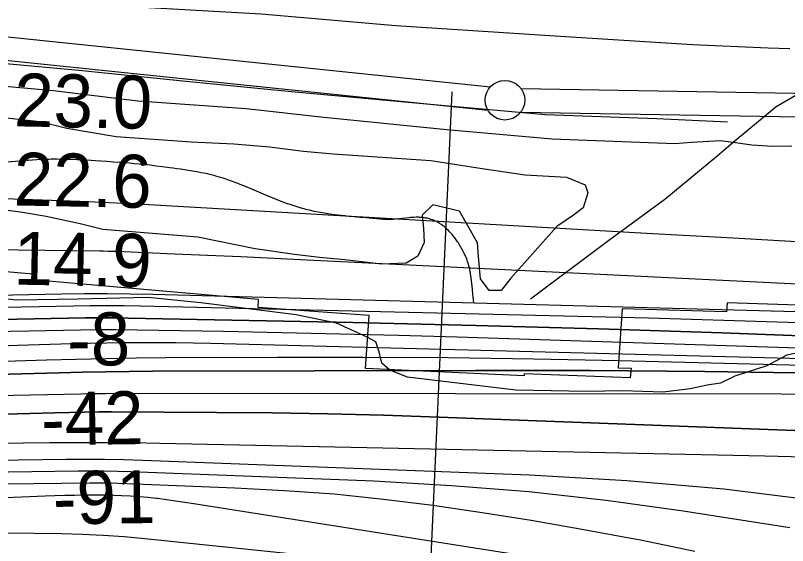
# Model space of a CAD drawing. Extents: x 3508733 to 3546731, y 546897 to 572481.
# Drawn here: x 3520699 to 3521675, y 565969 to 566639 of the extents above; entities that cross this region are included whole.
import ezdxf

# ---------------------------------------------------------------- set-up
doc = ezdxf.new("R2010")
doc.units = 0
for name, color, linetype in [('V-FLOD-BASE', 7, 'Continuous'), ('V-LEVE-TOET', 7, 'Continuous'), ('V-RIVR-EDGE', 7, 'Continuous'), ('V-RIVR-RANG', 7, 'Continuous'), ('V-ROAD-CNTR', 7, 'Continuous'), ('V-RRAP-RVMT', 7, 'Continuous'), ('V-SITE-VEGE', 7, 'Continuous'), ('V-SURV-LINE', 7, 'Continuous'), ('V-TOPO-DPTH', 7, 'Continuous'), ('V-TOPO-MAJR', 7, 'Continuous'), ('V-TOPO-MINR', 7, 'Continuous'), ('V-TOPO-WATR', 7, 'Continuous')]:
    doc.layers.add(name, color=color, linetype=linetype)

msp = doc.modelspace()

# ---------------------------------------------------------------- linework, layer by layer
at = {"layer": 'V-FLOD-BASE'}
msp.add_lwpolyline([(3519882.53, 566691.51), (3519933.03, 566698.3), (3519994.31, 566698.37), (3520054.78, 566694.96), (3520176.69, 566671.45), (3520329.21, 566645.65), (3520453.06, 566622.12), (3520579.59, 566596.23), (3520635.32, 566585.51), (3520686.83, 566578.32), (3520779.43, 566569.89), (3520915.02, 566555.92), (3521047.91, 566542.76), (3521200.18, 566528.99), (3521368.73, 566513.87), (3521509.85, 566508.75), (3521599.02, 566504.63)], dxfattribs=at)
at = {"layer": 'V-LEVE-TOET'}
for points in [[(3519136.95, 566645.72), (3519372.12, 566675.92), (3519489.29, 566696.05), (3519621.78, 566720.12), (3519657.19, 566727.44), (3519677.73, 566730.33), (3519809.4, 566750.53), (3519924.32, 566763.95), (3519998.4, 566766.58), (3520053.8, 566762.46), (3520145.94, 566750.55), (3520240.34, 566733.18), (3520349.82, 566712.15), (3520483.71, 566688.9), (3520602.97, 566675.12), (3520716.83, 566664.12), (3520853.14, 566649.76), (3521009.68, 566640.98), (3521180.11, 566626.23), (3521374.6, 566613.53), (3521554.75, 566602.16), (3521650.47, 566597.95), (3521677.61, 566597.25)], [(3520666.79, 566551.09), (3520747.13, 566543.96), (3520854.03, 566531.1), (3520990.96, 566521.51), (3521088.83, 566510.3), (3521244.31, 566494.81), (3521377.6, 566482.94), (3521532.42, 566477.02), (3521553.64, 566478.85), (3521590.12, 566480.76), (3521606.31, 566478.57), (3521629.88, 566475.39), (3521656.23, 566473.53), (3521680.29, 566474.29)]]:
    msp.add_lwpolyline(points, dxfattribs=at)
at = {"layer": 'V-RIVR-EDGE'}
msp.add_lwpolyline([(3521707.77, 566216.67), (3521674.05, 566209.4), (3521648.9, 566195.99), (3521608.43, 566183.22), (3521590.02, 566174.07), (3521573.47, 566171.66), (3521552.02, 566166.81), (3521517.69, 566162.61), (3521466.23, 566164.58), (3521420.88, 566163.46), (3521331.43, 566165.52), (3521194.83, 566181.79), (3521172.18, 566190.42), (3521162.4, 566199.64), (3521158.76, 566213.74), (3521154.5, 566226.62), (3521143.49, 566232.16), (3521104.93, 566250.02), (3521054.1, 566260.57), (3520933.43, 566275.57), (3520866.66, 566282.48), (3520778.42, 566280.24), (3520700.6, 566279.21), (3520676.1, 566281.72)], dxfattribs=at)
at = {"layer": 'V-RIVR-RANG'}
msp.add_line((3521250.7, 566542.25), (3521208, 565603.22), dxfattribs=at)
at = {"layer": 'V-ROAD-CNTR'}
for points in [[(3521350.11, 566280.91), (3521449.2, 566355.11), (3521519.69, 566406.72), (3521585.55, 566461.1), (3521606.31, 566478.57), (3521660.37, 566523.71), (3521717.44, 566556.84), (3521830.41, 566610.94), (3521835.75, 566613.34), (3521877.91, 566632.66), (3521880.62, 566634.72), (3521883.2, 566636.95), (3521885.63, 566639.35), (3521887.91, 566641.91), (3521890.03, 566644.61), (3521891.97, 566647.45), (3521893.73, 566650.41), (3521895.3, 566653.48), (3521896.68, 566656.64), (3521897.85, 566659.88), (3521898.81, 566663.19), (3521899.56, 566666.55), (3521900.1, 566669.96)], [(3521134.41, 566383.71), (3521127.24, 566384.37), (3521120.97, 566385), (3521115.49, 566385.58), (3521110.69, 566386.13), (3521106.5, 566386.64), (3521102.83, 566387.11), (3521099.62, 566387.55), (3521094.01, 566388.36), (3521089.8, 566389.02), (3521086.65, 566389.54), (3521081.92, 566390.37), (3521077.2, 566391.26), (3521074.87, 566391.73), (3521072.58, 566392.23), (3521070.34, 566392.74), (3521068.14, 566393.27), (3521065.98, 566393.81), (3521063.86, 566394.37), (3521061.78, 566394.94), (3521057.71, 566396.11), (3521053.78, 566397.32), (3521050, 566398.55), (3521046.35, 566399.78), (3521042.83, 566401.03), (3521039.43, 566402.27), (3521036.14, 566403.5), (3521032.97, 566404.72), (3521029.91, 566405.93), (3521023.98, 566408.32), (3521018.44, 566410.61), (3520997.73, 566419.35), (3520989.95, 566422.58), (3520986.54, 566423.97), (3520983.33, 566425.25), (3520980.32, 566426.43), (3520977.49, 566427.51), (3520974.83, 566428.52), (3520969.83, 566430.34), (3520965.43, 566431.87), (3520961.57, 566433.15), (3520958.17, 566434.22), (3520955.18, 566435.12), (3520952.56, 566435.87), (3520950.26, 566436.51), (3520948.24, 566437.05), (3520944.69, 566437.94), (3520942.01, 566438.56), (3520939.99, 566439.01), (3520936.96, 566439.64), (3520933.91, 566440.21), (3520928.33, 566441.2), (3520922.93, 566442.12), (3520917.7, 566442.98), (3520912.63, 566443.78), (3520907.71, 566444.53), (3520902.95, 566445.23), (3520898.34, 566445.89), (3520893.86, 566446.5), (3520885.2, 566447.63), (3520877.07, 566448.63), (3520869.45, 566449.5), (3520862.31, 566450.27), (3520855.6, 566450.94), (3520849.32, 566451.54), (3520843.43, 566452.07), (3520837.9, 566452.54), (3520832.72, 566452.96), (3520823, 566453.69), (3520814.49, 566454.28), (3520807.05, 566454.74), (3520800.53, 566455.12), (3520794.83, 566455.42), (3520784.85, 566455.91), (3520777.36, 566456.23), (3520766.12, 566456.66), (3520754.88, 566457.02), (3520751.29, 566457.1), (3520747.81, 566457.13), (3520744.44, 566457.11), (3520741.17, 566457.05), (3520738, 566456.97), (3520734.93, 566456.86), (3520731.96, 566456.73), (3520726.2, 566456.42), (3520682.97, 566453.27)], [(3521278.35, 566275.28), (3521278.02, 566279.65), (3521277.68, 566283.47), (3521277.36, 566286.81), (3521276.74, 566292.64), (3521276.24, 566297.02), (3521274.64, 566310.15), (3521274.39, 566312.06), (3521274.11, 566313.85), (3521273.82, 566315.51), (3521273.52, 566317.06), (3521273.21, 566318.51), (3521272.9, 566319.86), (3521272.26, 566322.38), (3521271.63, 566324.57), (3521271.03, 566326.48), (3521270.47, 566328.15), (3521269.95, 566329.6), (3521269.47, 566330.87), (3521268.58, 566333.09), (3521267.87, 566334.76), (3521267.31, 566336.01), (3521266.44, 566337.88), (3521265.51, 566339.75), (3521264.56, 566341.6), (3521263.6, 566343.38), (3521262.65, 566345.1), (3521261.7, 566346.75), (3521260.76, 566348.34), (3521259.82, 566349.86), (3521258.89, 566351.33), (3521257.97, 566352.73), (3521257.06, 566354.08), (3521256.16, 566355.37), (3521255.27, 566356.6), (3521254.4, 566357.78), (3521253.53, 566358.91), (3521252.68, 566359.99), (3521250.99, 566362.03), (3521249.36, 566363.9), (3521247.79, 566365.59), (3521246.28, 566367.13), (3521244.83, 566368.53), (3521243.45, 566369.8), (3521242.12, 566370.95), (3521240.86, 566371.99), (3521239.65, 566372.93), (3521238.51, 566373.79), (3521237.42, 566374.56), (3521236.38, 566375.27), (3521235.4, 566375.9), (3521234.47, 566376.48), (3521232.7, 566377.51), (3521231.12, 566378.36), (3521229.72, 566379.05), (3521228.47, 566379.62), (3521227.37, 566380.09), (3521226.39, 566380.48), (3521224.67, 566381.11), (3521223.35, 566381.54), (3521222.35, 566381.83), (3521220.84, 566382.24), (3521219.31, 566382.59), (3521217.6, 566382.92), (3521215.94, 566383.19), (3521214.34, 566383.4), (3521212.78, 566383.56), (3521211.27, 566383.67), (3521209.81, 566383.75), (3521208.39, 566383.79), (3521207.02, 566383.81), (3521205.69, 566383.8), (3521203.11, 566383.73), (3521200.69, 566383.6), (3521198.42, 566383.43), (3521196.3, 566383.25), (3521180.35, 566381.52), (3521178.35, 566381.35), (3521176.61, 566381.22), (3521175.09, 566381.13), (3521172.43, 566381.02), (3521170.43, 566380.99), (3521168.94, 566381), (3521166.69, 566381.07), (3521164.46, 566381.21), (3521142.61, 566383), (3521134.41, 566383.71)]]:
    msp.add_lwpolyline(points, dxfattribs=at)
at = {"layer": 'V-RRAP-RVMT'}
msp.add_lwpolyline([(3521739.16, 566270.98), (3521598.47, 566275.52), (3521597.69, 566264.54), (3521465.97, 566268.18), (3521461.08, 566193.64), (3521477.29, 566193.2), (3521476.23, 566180.78), (3521342.06, 566186.04), (3521342.01, 566183.54), (3521141.37, 566192.87), (3521146.35, 566259.6), (3521006.03, 566269.72), (3521006.47, 566279.89), (3520726.08, 566304.45), (3520726.38, 566311.37), (3520574.88, 566324.43)], dxfattribs=at)
at = {"layer": 'V-SITE-VEGE'}
msp.add_lwpolyline([(3520667.9, 566511.68), (3520730.18, 566504.89), (3520764.22, 566496.3), (3520826.62, 566485.73), (3520921.06, 566479.07), (3520975.19, 566476.81), (3521020.1, 566472.68), (3521063.03, 566467.43), (3521100.9, 566463.88), (3521224.21, 566455.73), (3521289.07, 566445.64), (3521343.46, 566437.3), (3521395.77, 566434.73), (3521418.96, 566424.78), (3521422.45, 566414.56), (3521416.49, 566395.76), (3521404.25, 566386.39), (3521383.4, 566372.02), (3521325.22, 566306.72), (3521313.06, 566291.27), (3521297.64, 566291.12), (3521286.98, 566306.01), (3521284.35, 566334.43), (3521283.23, 566351.67), (3521260.56, 566391.65), (3521226.68, 566399.75), (3521213.24, 566386.45), (3521215.02, 566370.01), (3521215.79, 566351.79), (3521207.88, 566334.65), (3521193.01, 566325.8), (3521161.66, 566324.52), (3521115.44, 566330.13), (3521083.48, 566333.13), (3521051.68, 566336.61), (3521002.21, 566344.07), (3520929.85, 566358.69), (3520809.68, 566368.6), (3520780.88, 566375.66), (3520737.99, 566384.85), (3520705.57, 566390.47), (3520655.92, 566396.62)], dxfattribs=at)
at = {"layer": 'V-SURV-LINE'}
for points in [[(3520664.77, 566614.5), (3521299.52, 566548.71)], [(3521296.42, 566518.87), (3520661.67, 566584.67)], [(3521338.07, 566546.39), (3522622.77, 566524.67)], [(3522622.25, 566494.68), (3521337.55, 566516.39)]]:
    msp.add_lwpolyline(points, dxfattribs=at)
msp.add_circle((3521317.84, 566531.73), 25, dxfattribs=at)
at = {"layer": 'V-TOPO-DPTH'}
for points in [[(3521873.12, 566259.24), (3520872.95, 566286.23), (3520844.08, 566286.8), (3520815.2, 566287.1), (3520786.33, 566287), (3520757.45, 566286.61), (3519970.62, 566270.59), (3519936.75, 566269.6), (3519902.91, 566268.21), (3519869.09, 566266.23), (3519835.29, 566263.84), (3519801.53, 566260.99), (3519767.78, 566257.91), (3519734.07, 566254.51), (3519700.37, 566250.89), (3518619.82, 566129.35)], [(3519103.14, 566144.46), (3519235.31, 566159.86), (3519367.66, 566173.9), (3519730.25, 566209.55), (3519749.29, 566211.31), (3519768.35, 566212.92), (3519787.42, 566214.31), (3519806.5, 566215.56), (3520149.55, 566235.93), (3520260.31, 566241.82), (3520371.11, 566246.79), (3520481.97, 566250.38), (3520592.86, 566253.06), (3520787.69, 566256.55), (3520801.19, 566256.72), (3520814.69, 566256.78), (3520828.19, 566256.68), (3520841.69, 566256.49), (3521125.55, 566250.75), (3521280.96, 566247.14), (3521436.36, 566242.91), (3521591.73, 566237.75), (3521747.07, 566231.97)], [(3519103.14, 566144.46), (3519235.31, 566159.86), (3519367.66, 566173.9), (3519730.25, 566209.55), (3519749.29, 566211.31), (3519768.35, 566212.92), (3519787.42, 566214.31), (3519806.5, 566215.56), (3520149.55, 566235.93), (3520260.31, 566241.82), (3520371.11, 566246.79), (3520481.97, 566250.38), (3520592.86, 566253.06), (3520787.69, 566256.55), (3520801.19, 566256.72), (3520814.69, 566256.78), (3520828.19, 566256.68), (3520841.69, 566256.49), (3521125.55, 566250.75), (3521280.96, 566247.14), (3521436.36, 566242.91), (3521591.73, 566237.75), (3521747.07, 566231.97)], [(3522117.33, 566193.86), (3520945.54, 566224.37), (3520923.65, 566224.84), (3520901.75, 566225.18), (3520879.85, 566225.33), (3520857.96, 566225.34), (3520836.06, 566225.17), (3520814.16, 566224.88), (3520792.27, 566224.4), (3520770.38, 566223.81), (3520701.71, 566221.68), (3520645.48, 566219.84)], [(3522117.33, 566193.86), (3520945.54, 566224.37), (3520923.65, 566224.84), (3520901.75, 566225.18), (3520879.85, 566225.33), (3520857.96, 566225.34), (3520836.06, 566225.17), (3520814.16, 566224.88), (3520792.27, 566224.4), (3520770.38, 566223.81), (3520701.71, 566221.68), (3520645.48, 566219.84)], [(3518979.52, 566053.84), (3519693.8, 566141.68), (3519731.5, 566146.04), (3519769.23, 566150.03), (3519807.02, 566153.47), (3519844.84, 566156.53), (3519872.13, 566158.55), (3519923.64, 566161.99), (3519975.18, 566164.95), (3520026.76, 566167.19), (3520078.35, 566168.96), (3520754.62, 566187.39), (3520784.09, 566188.08), (3520813.56, 566188.63), (3520843.03, 566188.96), (3520872.5, 566189.14), (3521281.07, 566190.2), (3521425.74, 566189.98), (3521570.4, 566188.98), (3521715.04, 566186.8)], [(3518979.52, 566053.84), (3519693.8, 566141.68), (3519731.5, 566146.04), (3519769.23, 566150.03), (3519807.02, 566153.47), (3519844.84, 566156.53), (3519872.13, 566158.55), (3519923.64, 566161.99), (3519975.18, 566164.95), (3520026.76, 566167.19), (3520078.35, 566168.96), (3520754.62, 566187.39), (3520784.09, 566188.08), (3520813.56, 566188.63), (3520843.03, 566188.96), (3520872.5, 566189.14), (3521281.07, 566190.2), (3521425.74, 566189.98), (3521570.4, 566188.98), (3521715.04, 566186.8)], [(3522077.99, 566159.99), (3520844.01, 566160.96), (3520828.55, 566160.92), (3520813.08, 566160.82), (3520797.62, 566160.62), (3520782.15, 566160.35), (3520568.68, 566156.04), (3520446.51, 566152.86), (3520324.37, 566148.75), (3520202.29, 566143.22), (3520080.25, 566136.75), (3519812.94, 566121.04), (3519791.27, 566119.58), (3519769.62, 566117.87), (3519748.01, 566115.79), (3519726.41, 566113.46), (3519483.27, 566085.14), (3519340.38, 566066.83), (3519197.82, 566046.36)], [(3522077.99, 566159.99), (3520844.01, 566160.96), (3520828.55, 566160.92), (3520813.08, 566160.82), (3520797.62, 566160.62), (3520782.15, 566160.35), (3520568.68, 566156.04), (3520446.51, 566152.86), (3520324.37, 566148.75), (3520202.29, 566143.22), (3520080.25, 566136.75), (3519812.94, 566121.04), (3519791.27, 566119.58), (3519769.62, 566117.87), (3519748.01, 566115.79), (3519726.41, 566113.46), (3519483.27, 566085.14), (3519340.38, 566066.83), (3519197.82, 566046.36)], [(3520685.39, 566135.12), (3520717.21, 566136.02), (3520749.04, 566136.75), (3520804.78, 566137.82), (3520808.73, 566137.88), (3520812.69, 566137.92), (3520816.65, 566137.93), (3520820.61, 566137.93), (3520953.34, 566137.27), (3521023.66, 566136.58), (3521093.97, 566135.43), (3521164.26, 566133.59), (3521234.55, 566131.28), (3522111.37, 566098.24)], [(3520685.39, 566135.12), (3520717.21, 566136.02), (3520749.04, 566136.75), (3520804.78, 566137.82), (3520808.73, 566137.88), (3520812.69, 566137.92), (3520816.65, 566137.93), (3520820.61, 566137.93), (3520953.34, 566137.27), (3521023.66, 566136.58), (3521093.97, 566135.43), (3521164.26, 566133.59), (3521234.55, 566131.28), (3522111.37, 566098.24)]]:
    msp.add_lwpolyline(points, dxfattribs=at)
at = {"layer": 'V-TOPO-MAJR'}
for points in [[(3521729.5, 566079.86), (3521646.08, 566081.85), (3520881.46, 566098.01), (3520846.75, 566098.57), (3520812.05, 566098.9), (3520777.34, 566098.88), (3520742.63, 566098.63), (3520202.35, 566092.01)], [(3521168.03, 565945.65), (3520862.82, 565977.56), (3520836.44, 565979.95), (3520810.03, 565981.86), (3520783.58, 565983.03), (3520757.09, 565983.72), (3520249.78, 565989.97), (3520170.02, 565990.35), (3520090.27, 565989.94), (3520010.54, 565988.33), (3519930.82, 565985.93), (3519776.25, 565980.11), (3519773.82, 565980), (3519768.97, 565979.63), (3519766.55, 565979.38), (3519732.8, 565975.56), (3519718.71, 565973.72), (3519704.66, 565971.57), (3519690.7, 565968.95), (3519676.79, 565966.01)]]:
    msp.add_lwpolyline(points, dxfattribs=at)
at = {"layer": 'V-TOPO-MINR'}
for points in [[(3521715.3, 566351.29), (3521606.07, 566357.28), (3521496.84, 566363.43), (3520889.5, 566398.34), (3520853.31, 566400.3), (3520817.11, 566402.1), (3520780.9, 566403.66), (3520744.68, 566405.06), (3520660.38, 566408.04), (3520582, 566410.35), (3520503.6, 566412.03), (3520425.2, 566412.79), (3520346.78, 566412.92), (3519801.18, 566410.62), (3519783.46, 566410.5), (3519765.74, 566410.3), (3519748.02, 566410.02), (3519730.3, 566409.66), (3519413.17, 566402.42), (3519267.76, 566398.46), (3519122.37, 566393.66)], [(3522066.63, 566280.58), (3521067.99, 566329.78), (3521026.01, 566331.8), (3520984.03, 566333.75), (3520942.05, 566335.61), (3520900.07, 566337.39), (3520826.93, 566340.42), (3520821.51, 566340.62), (3520816.09, 566340.79), (3520810.67, 566340.92), (3520805.24, 566341.01), (3520633.49, 566343.27)], [(3521873.12, 566259.24), (3520872.95, 566286.23), (3520844.08, 566286.8), (3520815.2, 566287.1), (3520786.33, 566287), (3520757.45, 566286.61), (3519970.62, 566270.59), (3519936.75, 566269.6), (3519902.91, 566268.21), (3519869.09, 566266.23), (3519835.29, 566263.84), (3519801.53, 566260.99), (3519767.78, 566257.91), (3519734.07, 566254.51), (3519700.37, 566250.89), (3518619.82, 566129.35)], [(3521716.35, 566249.63), (3521607.86, 566253.14), (3521499.35, 566256.13), (3520857.32, 566271.4), (3520836.13, 566271.77), (3520814.95, 566271.95), (3520793.76, 566271.87), (3520772.57, 566271.6), (3520315.24, 566262.84), (3520223.93, 566260.4), (3520132.67, 566257.05), (3520041.47, 566252.33), (3519950.31, 566246.69), (3519826.91, 566238.13), (3519797.49, 566235.93), (3519768.09, 566233.52), (3519738.72, 566230.79), (3519709.36, 566227.85), (3518997.3, 566152.74)], [(3522107.22, 566204.74), (3521257.25, 566232.13), (3521183.46, 566234.33), (3521109.67, 566236.29), (3521035.86, 566237.9), (3520962.06, 566239.27), (3520826.06, 566241.47), (3520820.25, 566241.53), (3520814.43, 566241.56), (3520808.62, 566241.53), (3520802.81, 566241.46), (3520716.85, 566240.03), (3520668.07, 566238.98)], [(3522117.33, 566193.86), (3520945.54, 566224.37), (3520923.65, 566224.84), (3520901.75, 566225.18), (3520879.85, 566225.33), (3520857.96, 566225.34), (3520836.06, 566225.17), (3520814.16, 566224.88), (3520792.27, 566224.4), (3520770.38, 566223.81), (3520701.71, 566221.68), (3520645.48, 566219.84)], [(3522125.29, 566185.48), (3521462.14, 566202.25), (3521354.1, 566204.49), (3521246.06, 566206.09), (3521138.01, 566206.71), (3521029.96, 566206.68), (3520889.45, 566206.02), (3520851.64, 566205.68), (3520813.84, 566205.14), (3520776.04, 566204.3), (3520738.25, 566203.25), (3519822.57, 566174.07), (3519813.6, 566173.71), (3519804.65, 566173.27), (3519795.7, 566172.7), (3519786.76, 566172.03), (3519777.82, 566171.25), (3519768.9, 566170.38), (3519759.98, 566169.41), (3519751.08, 566168.36), (3518648.83, 566031.41)], [(3521715.04, 566186.8), (3521570.4, 566188.98), (3521425.74, 566189.98), (3521281.07, 566190.2), (3520872.5, 566189.14), (3520843.03, 566188.96), (3520813.56, 566188.63), (3520784.09, 566188.08), (3520754.62, 566187.39), (3520078.35, 566168.96), (3520026.76, 566167.19), (3519975.18, 566164.95), (3519923.64, 566161.99), (3519872.13, 566158.55), (3519844.84, 566156.53), (3519807.02, 566153.47), (3519769.23, 566150.03), (3519731.5, 566146.04), (3519693.8, 566141.68), (3518979.52, 566053.84)], [(3522077.99, 566159.99), (3520844.01, 566160.96), (3520828.55, 566160.92), (3520813.08, 566160.82), (3520797.62, 566160.62), (3520782.15, 566160.35), (3520568.68, 566156.04), (3520446.51, 566152.86), (3520324.37, 566148.75), (3520202.29, 566143.22), (3520080.25, 566136.75), (3519812.94, 566121.04), (3519791.27, 566119.58), (3519769.62, 566117.87), (3519748.01, 566115.79), (3519726.41, 566113.46), (3519483.27, 566085.14), (3519340.38, 566066.83), (3519197.82, 566046.36)], [(3522111.37, 566098.24), (3521234.55, 566131.28), (3521164.26, 566133.59), (3521093.97, 566135.43), (3521023.66, 566136.58), (3520953.34, 566137.27), (3520820.61, 566137.93), (3520816.65, 566137.93), (3520812.69, 566137.92), (3520808.73, 566137.88), (3520804.78, 566137.82), (3520749.04, 566136.75), (3520717.21, 566136.02), (3520685.39, 566135.12)], [(3521716.64, 566024.86), (3521594.44, 566040.15), (3521471.72, 566050.58), (3521348.66, 566057.77), (3520860.02, 566076.56), (3520835.86, 566077.3), (3520811.69, 566077.78), (3520787.52, 566077.88), (3520763.34, 566077.73), (3520067.38, 566067.89), (3520017.81, 566066.67), (3519968.27, 566064.77), (3519918.78, 566061.82), (3519869.33, 566058.19), (3519845.05, 566056.16), (3519807.81, 566052.63), (3519770.63, 566048.56), (3519733.55, 566043.69), (3519696.53, 566038.29), (3519393.23, 565990.68), (3519260.96, 565968.98), (3519128.91, 565946.08)], [(3521677.94, 565991.41), (3521543.18, 566012.34), (3521445.78, 566025.75), (3521348.17, 566036.89), (3521250.23, 566044.63), (3521152.07, 566050.12), (3520844.58, 566061.94), (3520828.01, 566062.45), (3520811.44, 566062.78), (3520794.86, 566062.86), (3520778.29, 566062.76), (3520455.92, 566058.39), (3520341.61, 566055.93), (3520227.34, 566052.24), (3520113.15, 566046.72), (3519999.01, 566039.99), (3519820.31, 566028), (3519795.58, 566026.07), (3519770.89, 566023.78), (3519746.26, 566020.95), (3519721.66, 566017.75), (3519514, 565988.48), (3519395.87, 565970.51), (3519278.05, 565950.81)], [(3521557.72, 565961.52), (3521489.06, 565975.59), (3521474.92, 565978.32), (3521413.06, 565989.73), (3521351.09, 566000.5), (3521288.97, 566010.31), (3521226.73, 566019.47), (3521164.34, 566027.21), (3521101.83, 566033.69), (3521039.16, 566038.3), (3520976.37, 566041.66), (3520829.13, 566047.32), (3520820.16, 566047.6), (3520811.19, 566047.78), (3520802.21, 566047.83), (3520793.24, 566047.78), (3520651.36, 566045.94)], [(3520855.48, 566030.62), (3520844.36, 566031.38), (3520833.23, 566031.95), (3520813.69, 566032.71), (3520810.94, 566032.78), (3520808.18, 566032.78), (3520786.18, 566032.51), (3520773.8, 566032.3), (3520761.42, 566032.02), (3520749.05, 566031.63), (3520736.68, 566031.16), (3519786.87, 565991.35), (3519779.06, 565990.94), (3519771.27, 565990.41), (3519763.48, 565989.72), (3519755.71, 565988.91), (3519654.2, 565977.22), (3519608.27, 565971.18), (3519562.5, 565964.17)], [(3521697.03, 565796.32), (3521655.65, 565832.16), (3521645.93, 565840.96), (3521636.47, 565850.03), (3521627.41, 565859.5), (3521618.61, 565869.23), (3521609.39, 565878.19), (3521599.39, 565885.93), (3521588.21, 565891.85), (3521576.24, 565896.56), (3521508.48, 565916.63), (3521461.8, 565929.47), (3521414.83, 565941.06), (3521367.45, 565950.8), (3521319.78, 565959.3), (3520924.59, 566021.74), (3520913.1, 566023.5), (3520901.61, 566025.18), (3520890.1, 566026.74), (3520878.58, 566028.23), (3520877.65, 566028.35), (3520866.57, 566029.58), (3520855.48, 566030.62)]]:
    msp.add_lwpolyline(points, dxfattribs=at)
at = {"layer": 'V-TOPO-WATR'}
msp.add_lwpolyline([(3521747.07, 566231.97), (3521591.73, 566237.75), (3521436.36, 566242.91), (3521280.96, 566247.14), (3521125.55, 566250.75), (3520841.69, 566256.49), (3520828.19, 566256.68), (3520814.69, 566256.78), (3520801.19, 566256.72), (3520787.69, 566256.55), (3520592.86, 566253.06), (3520481.97, 566250.38), (3520371.11, 566246.79), (3520260.31, 566241.82), (3520149.55, 566235.93), (3519806.5, 566215.56), (3519787.42, 566214.31), (3519768.35, 566212.92), (3519749.29, 566211.31), (3519730.25, 566209.55), (3519367.66, 566173.9), (3519235.31, 566159.86), (3519103.14, 566144.46)], dxfattribs=at)

# ---------------------------------------------------------------- texts
at = {"layer": 'V-RIVR-RANG'}
for s, rotation, p in [('23.0', 358.89833, (3520697.04, 566498.83)), ('22.6', 358.89833, (3520696.42, 566398.83)), ('14.9', 358.89833, (3520696.32, 566298.81)), ('-8', 0.81769, (3520764.87, 566195.82)), ('-42', 0.81769, (3520732.07, 566095.39)), ('-91', 0.81769, (3520747.01, 565995.64))]:
    msp.add_text(s, height=67, rotation=rotation, dxfattribs=at).set_placement(p)

doc.saveas('drawing.dxf')
